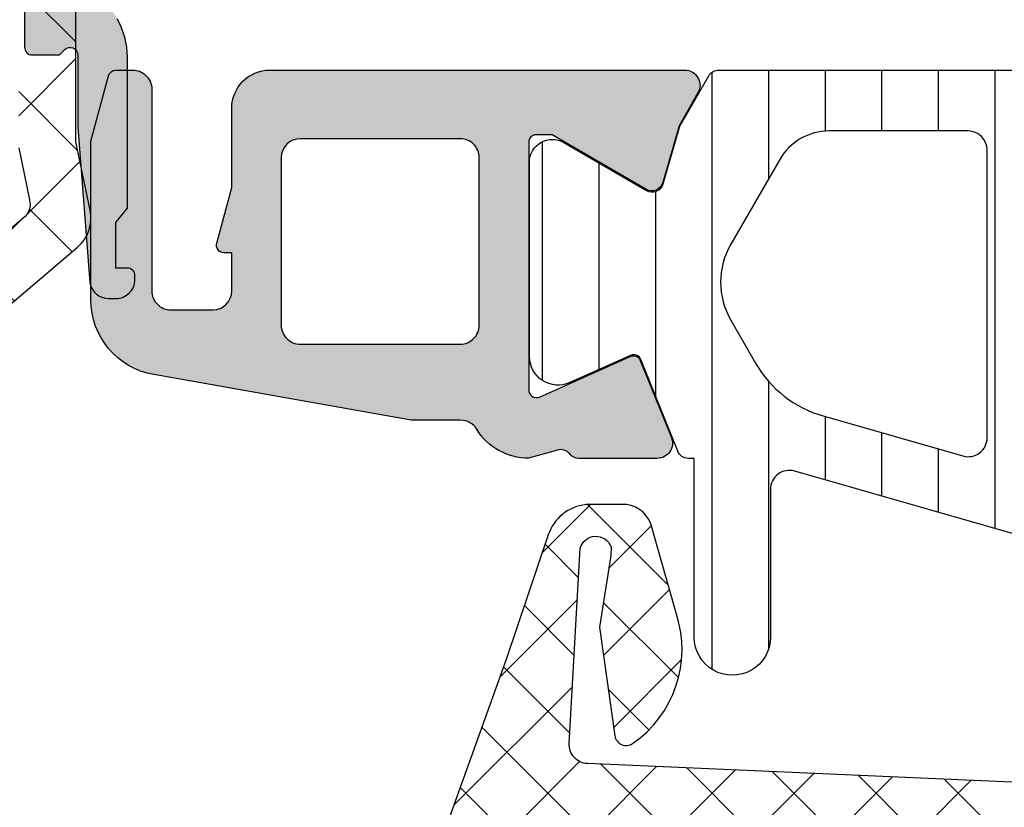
# Model space of a CAD drawing. Header units: millimetres. Extents: x 247761 to 294611, y 172579 to 236863.
# Tile 396 of 596: x 249738 to 249764, y 194906 to 194927. Entities that reach past the tile are written whole.
import ezdxf

# ---------------------------------------------------------------- set-up
doc = ezdxf.new("R2010")
doc.units = ezdxf.units.MM
doc.layers.add('FASÁDA DETAILNÍ', color=4, linetype='Continuous')
doc.layers.add('NOVA', color=240, linetype='Continuous')
pattern_1 = [(135, (0, 0), (-1.077630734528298, -1.077630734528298), []), (225, (0, 0), (1.077630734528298, -1.077630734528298), [])]

# ---------------------------------------------------------------- blocks, each defined once
blk = doc.blocks.new('A$C69D17D4D')
at = {"layer": 'FASÁDA DETAILNÍ'}
h = blk.add_hatch(dxfattribs=at)
h.set_pattern_fill('ANSI37', color=256, scale=0.625, angle=90, style=0)
h.set_pattern_definition([(135, (0, 0), (-1.403165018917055, -1.403165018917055), []), (225, (0, 0), (1.403165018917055, -1.403165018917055), [])])
edge = h.paths.add_edge_path()
edge.add_ellipse((-24900.19754156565, 21563.88684667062), major_axis=(-5.039467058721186, 0), ratio=1, start_angle=299.7917844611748, end_angle=355.0355387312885, ccw=False)
edge.add_ellipse((-24902.5523417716, 21567.99993115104), major_axis=(-0.3000000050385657, 0), ratio=1, start_angle=270.00069261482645, end_angle=299.79217298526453, ccw=False)
edge.add_line((-24902.55234539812, 21568.29993115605), (-24902.01806139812, 21568.29993415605))
edge.add_ellipse((-24902.01806016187, 21567.99993439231), major_axis=(-0.2999997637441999, 0), ratio=1, start_angle=179.9999548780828, end_angle=270.0002361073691, ccw=False)
edge.add_line((-24901.71806039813, 21567.99993415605), (-24901.71806039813, 21566.44993715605))
edge.add_ellipse((-24901.41804975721, 21566.44994479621), major_axis=(-0.3000106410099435, 0), ratio=1, start_angle=0.001459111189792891, end_angle=89.99567605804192)
edge.add_line((-24901.41807239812, 21566.14993415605), (-24900.01809039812, 21566.14992315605))
edge.add_ellipse((-24900.01809323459, 21565.84993331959), major_axis=(-0.2999898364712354, 0), ratio=1, start_angle=180.0003507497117, end_angle=269.9994582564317, ccw=False)
edge.add_line((-24899.71810339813, 21565.84993515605), (-24899.71810339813, 21564.14992315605))
edge.add_ellipse((-24900.01811353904, 21564.14993029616), major_axis=(-0.3000101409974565, 0), ratio=1, start_angle=90.00441943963, end_angle=179.9986363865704, ccw=False)
edge.add_line((-24900.01809039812, 21563.84992015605), (-24901.58192139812, 21563.84993115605))
edge.add_ellipse((-24901.61477842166, 21563.54877209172), major_axis=(-0.3029461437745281, 0), ratio=1, start_angle=-96.22645090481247, end_angle=13.48357731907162)
edge.add_ellipse((-24912.93074274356, 21554.8438489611), major_axis=(-14.0007663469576, 0), ratio=1, start_angle=195.3017322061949, end_angle=218.0756200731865, ccw=False)
edge.add_ellipse((-24898.93850496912, 21558.65056253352), major_axis=(-0.5004721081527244, 0), ratio=1, start_angle=12.91760852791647, end_angle=129.8066343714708)
edge.add_line((-24898.61810339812, 21558.26609515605), (-24898.61810339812, 21566.54937415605))
edge.add_ellipse((-24899.11810310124, 21566.54937362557), major_axis=(-0.4999997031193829, 0), ratio=1, start_angle=180.0000607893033, end_angle=240.0000196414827)
edge.add_line((-24898.86810339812, 21566.98238615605), (-24899.16810339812, 21567.15559215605))
edge.add_ellipse((-24898.91810369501, 21567.58860468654), major_axis=(-0.4999997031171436, 0), ratio=1, start_angle=6.0789720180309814e-05, end_angle=60.00001964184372, ccw=False)
edge.add_line((-24899.41810339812, 21567.58860415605), (-24899.41810339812, 21569.21795215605))
edge.add_ellipse((-24898.418104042, 21569.21795293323), major_axis=(-0.9999993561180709, 0), ratio=1, start_angle=-59.94966113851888, end_angle=4.452882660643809e-05, ccw=False)
edge.add_ellipse((-24902.57443082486, 21576.40233364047), major_axis=(-7.3000234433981, 0), ratio=1, start_angle=120.0503545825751, end_angle=168.7144463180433)
edge.add_ellipse((-24895.51809381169, 21574.58710153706), major_axis=(-0.3999905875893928, 0), ratio=1, start_angle=255.147024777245, end_angle=339.4981705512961)
edge.add_ellipse((-24901.86719193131, 21576.9611684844), major_axis=(-6.378448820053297, 0), ratio=1, start_angle=104.45259778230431, end_angle=159.4981254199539, ccw=False)
edge.add_line((-24900.27526539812, 21570.78456915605), (-24901.68597239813, 21570.42098215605))
edge.add_line((-24901.68597239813, 21570.42098215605), (-24902.54867339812, 21570.21086915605))
edge.add_ellipse((-24901.21810836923, 21564.87424643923), major_axis=(-5.499995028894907, 0), ratio=1, start_angle=-76.0000450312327, end_angle=3.420221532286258e-05)
edge.add_line((-24906.71810339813, 21564.87424315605), (-24906.71810339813, 21552.45621515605))
edge.add_line((-24906.71810339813, 21552.45621515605), (-24906.43048439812, 21551.09315815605))
edge.add_ellipse((-24906.91971072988, 21550.98992554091), major_axis=(-0.4999993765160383, 0), ratio=1, start_angle=130.2837515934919, end_angle=191.9153007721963, ccw=False)
edge.add_line((-24906.59642439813, 21550.60850015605), (-24908.45303239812, 21549.03488915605))
edge.add_ellipse((-24907.96810289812, 21548.46275015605), major_axis=(-0.7499997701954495, 0), ratio=1, start_angle=-49.71629384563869, end_angle=130.2837061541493)
edge.add_line((-24907.48317339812, 21547.89061115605), (-24905.17152939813, 21549.84989715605))
edge.add_ellipse((-24905.81810156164, 21550.612748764), major_axis=(-0.999999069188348, 0), ratio=1, start_angle=130.2836986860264, end_angle=191.9152478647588)
edge.add_line((-24904.83964839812, 21550.81921315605), (-24905.21810339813, 21552.61275015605))
edge.add_line((-24905.21810339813, 21552.61275015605), (-24905.21810339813, 21564.32295115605))
h = blk.add_hatch(color=256, dxfattribs=at)
edge = h.paths.add_edge_path()
edge.add_line((-24904.16410339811, 21550.49993115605), (-24903.86410339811, 21550.87313615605))
edge.add_line((-24903.86410339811, 21550.87313615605), (-24903.86410339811, 21554.84634115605))
edge.add_ellipse((-24905.86411060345, 21554.84633955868), major_axis=(-2.000007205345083, 0), ratio=1, start_angle=180.0000457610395, end_angle=209.9999336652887)
edge.add_line((-24904.13205239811, 21555.84634115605), (-24904.69615439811, 21556.82339315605))
edge.add_ellipse((-24902.96409619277, 21557.82339475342), major_axis=(-2.000007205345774, 0), ratio=1, start_angle=4.576103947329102e-05, end_angle=29.999933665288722, ccw=False)
edge.add_line((-24904.96410339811, 21557.82339315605), (-24904.96410339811, 21563.54322715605))
edge.add_ellipse((-24904.46410377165, 21563.54322752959), major_axis=(-0.4999996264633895, 0), ratio=1, start_angle=-90.00004280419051, end_angle=4.280419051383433e-05, ccw=False)
edge.add_line((-24904.46410339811, 21564.04322715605), (-24902.56410339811, 21564.04322715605))
edge.add_ellipse((-24902.56384541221, 21564.54296917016), major_axis=(-0.4997420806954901, 0), ratio=1, start_angle=89.97042173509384, end_angle=180.0295782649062)
edge.add_line((-24902.06410339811, 21564.54322715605), (-24902.06410339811, 21565.54322715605))
edge.add_ellipse((-24902.56384541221, 21565.54348514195), major_axis=(-0.4997420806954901, 0), ratio=1, start_angle=179.9704217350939, end_angle=270.0295782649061)
edge.add_line((-24902.56410339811, 21566.04322715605), (-24903.56410339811, 21566.04322715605))
edge.add_ellipse((-24903.56436394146, 21566.5429666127), major_axis=(-0.4997395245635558, 0), ratio=1, start_angle=-0.029871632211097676, end_angle=90.02987163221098, ccw=False)
edge.add_line((-24904.06410339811, 21566.54322715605), (-24904.06410339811, 21567.54322715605))
edge.add_ellipse((-24904.56385152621, 21567.54348102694), major_axis=(-0.49974819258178, 0), ratio=1, start_angle=179.9708938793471, end_angle=270.0288769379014)
edge.add_line((-24904.56410339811, 21568.04322915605), (-24904.79713439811, 21568.04322915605))
edge.add_ellipse((-24904.79713487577, 21567.54322994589), major_axis=(-0.4999992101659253, 0), ratio=1, start_angle=269.9999452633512, end_angle=306.2493130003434)
edge.add_ellipse((-24902.96409697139, 21565.04322658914), major_axis=(-3.600006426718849, 0), ratio=1, start_angle=306.249386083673, end_angle=359.9999591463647)
edge.add_line((-24906.56410339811, 21565.04322915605), (-24906.56410339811, 21555.09993115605))
edge.add_ellipse((-24906.36410354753, 21555.09993100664), major_axis=(-0.1999998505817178, 0), ratio=1, start_angle=-4.280335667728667e-05, end_angle=90.00004280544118)
edge.add_line((-24906.36410339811, 21554.89993115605), (-24905.64688239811, 21554.89993115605))
edge.add_line((-24905.64688239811, 21554.89993115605), (-24905.50598339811, 21555.04089215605))
edge.add_ellipse((-24905.36410346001, 21554.89993078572), major_axis=(-0.2000000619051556, 0), ratio=1, start_angle=180.000106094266, end_angle=315.18607561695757, ccw=False)
edge.add_line((-24905.16410339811, 21554.89993115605), (-24905.16410339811, 21553.00036215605))
edge.add_line((-24905.16410339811, 21553.00036215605), (-24904.84978539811, 21548.92171415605))
edge.add_ellipse((-24904.35594075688, 21548.99993166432), major_axis=(-0.5000005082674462, 0), ratio=1, start_angle=9.000022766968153, end_angle=89.99992652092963)
edge.add_line((-24904.35594139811, 21548.49993115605), (-24904.16410339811, 21548.49993115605))
edge.add_ellipse((-24904.16410302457, 21548.99993078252), major_axis=(-0.4999996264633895, 0), ratio=1, start_angle=89.99995719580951, end_angle=180.0000428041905)
edge.add_line((-24903.66410339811, 21548.99993115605), (-24903.66410339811, 21549.09993115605))
edge.add_ellipse((-24903.86410324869, 21549.09993130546), major_axis=(-0.1999998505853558, 0), ratio=1, start_angle=179.9999571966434, end_angle=270.0000428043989)
edge.add_line((-24903.86410339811, 21549.29993115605), (-24904.16410339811, 21549.29993115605))
edge.add_line((-24904.16410339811, 21549.29993115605), (-24904.16410339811, 21550.49993115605))
h = blk.add_hatch(color=256, dxfattribs=at)
edge = h.paths.add_edge_path(flags=16)
edge.add_line((-24899.32188839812, 21547.30007515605), (-24895.12213839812, 21547.30007515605))
edge.add_ellipse((-24895.12213802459, 21547.80007478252), major_axis=(-0.4999996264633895, 0), ratio=1, start_angle=89.99995719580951, end_angle=180.0000428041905)
edge.add_line((-24894.62213839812, 21547.80007515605), (-24894.62213839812, 21552.20009915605))
edge.add_ellipse((-24895.12213802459, 21552.20009952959), major_axis=(-0.4999996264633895, 0), ratio=1, start_angle=179.9999571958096, end_angle=270.0000428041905)
edge.add_line((-24895.12213839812, 21552.70009915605), (-24899.32188739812, 21552.70009915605))
edge.add_ellipse((-24899.32188691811, 21552.20009867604), major_axis=(-0.5000004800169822, 0), ratio=1, start_angle=270.0000550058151, end_angle=359.9999449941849)
edge.add_line((-24899.82188739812, 21552.20009915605), (-24899.82188839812, 21547.80007515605))
edge.add_ellipse((-24899.32188877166, 21547.80007478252), major_axis=(-0.4999996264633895, 0), ratio=1, start_angle=-4.280419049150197e-05, end_angle=90.00004280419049)
edge = h.paths.add_edge_path()
edge.add_line((-24896.40848439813, 21545.30169415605), (-24903.17148439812, 21546.50145415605))
edge.add_arc((-24902.82214002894, 21548.47070578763), 1.999998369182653, 179.9999607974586, 259.9404098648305, ccw=False)
edge.add_line((-24904.82213839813, 21548.47070715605), (-24904.82213839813, 21552.63568015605))
edge.add_line((-24904.82213839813, 21552.63568015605), (-24904.36185739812, 21554.35346915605))
edge.add_arc((-24904.16867234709, 21554.30170523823), 0.1999999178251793, 90.00001461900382, 164.9999614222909, ccw=False)
edge.add_line((-24904.16867239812, 21554.50170515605), (-24903.72213839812, 21554.50170515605))
edge.add_arc((-24903.72213802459, 21554.00170552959), 0.4999996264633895, -4.280419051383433e-05, 90.00004280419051, ccw=False)
edge.add_line((-24903.22213839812, 21554.00170515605), (-24903.22213839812, 21548.70170515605))
edge.add_arc((-24902.72213877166, 21548.70170478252), 0.4999996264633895, 179.9999571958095, 270.0000428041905)
edge.add_line((-24902.72213839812, 21548.20170515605), (-24901.62188839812, 21548.20170515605))
edge.add_arc((-24901.62188887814, 21548.70170563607), 0.5000004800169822, 270.0000550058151, 359.9999449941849)
edge.add_line((-24901.12188839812, 21548.70170515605), (-24901.12188839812, 21549.70170515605))
edge.add_line((-24901.12188839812, 21549.70170515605), (-24901.32188839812, 21549.70170515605))
edge.add_arc((-24901.32188810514, 21549.90170529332), 0.2000001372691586, 164.9999946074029, 269.99991606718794, ccw=False)
edge.add_line((-24901.51507339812, 21549.95346915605), (-24901.12188739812, 21551.42085715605))
edge.add_line((-24901.12188739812, 21551.42085715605), (-24901.12188739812, 21553.50170515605))
edge.add_arc((-24900.12188643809, 21553.50170419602), 1.000000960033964, 90.00005500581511, 179.9999449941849, ccw=False)
edge.add_line((-24900.12188739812, 21554.50170515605), (-24889.22238539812, 21554.50170515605))
edge.add_arc((-24889.22238514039, 21554.10170482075), 0.400000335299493, -29.999916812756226, 90.00003691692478, ccw=False)
edge.add_line((-24888.87597439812, 21553.90170515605), (-24889.37414039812, 21553.03885715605))
edge.add_line((-24889.37414039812, 21553.03885715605), (-24889.80201039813, 21551.54669615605))
edge.add_arc((-24890.09038919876, 21551.62938753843), 0.3000003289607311, 239.8207587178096, 343.9999831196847, ccw=False)
edge.add_line((-24890.24120139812, 21551.37005015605), (-24892.70681239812, 21552.80178515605))
edge.add_line((-24892.70681239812, 21552.80178515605), (-24893.12723139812, 21552.80178515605))
edge.add_arc((-24893.13072390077, 21552.6102168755), 0.1916001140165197, 88.95554997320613, 182.5222218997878)
edge.add_line((-24893.32213839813, 21552.60178515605), (-24893.32213839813, 21546.11234615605))
edge.add_arc((-24893.12297186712, 21546.09410840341), 0.1999998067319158, 174.7679954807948, 294.1409481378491)
edge.add_line((-24893.04117539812, 21545.91160015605), (-24890.65749039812, 21546.97992115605))
edge.add_arc((-24890.57569364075, 21546.79741255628), 0.2000002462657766, 21.973797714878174, 114.14098223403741, ccw=False)
edge.add_line((-24890.39022239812, 21546.87224915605), (-24889.57386239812, 21544.84902115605))
edge.add_arc((-24889.94480427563, 21544.69934805), 0.3999998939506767, -90.00001754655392, 21.97381787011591, ccw=False)
edge.add_line((-24889.94480439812, 21544.29934815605), (-24892.00895139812, 21544.29934715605))
edge.add_arc((-24892.00895226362, 21544.59934679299), 0.2999996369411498, 217.9049134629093, 270.00016529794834, ccw=False)
edge.add_arc((-24892.48237182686, 21544.23073624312), 0.300000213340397, 37.90465250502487, 105.9998620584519)
edge.add_line((-24892.56506239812, 21544.51911515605), (-24893.32295139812, 21544.30179315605))
edge.add_arc((-24893.3229518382, 21545.90179220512), 1.599999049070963, 211.5923944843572, 270.0000157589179, ccw=False)
edge.add_arc((-24895.11172388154, 21544.80166018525), 0.4999999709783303, 31.59233596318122, 89.99845491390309)
edge.add_line((-24895.11171039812, 21545.30166015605), (-24896.40848439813, 21545.30169415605))
h = blk.add_hatch(dxfattribs=at)
h.set_pattern_fill('ANSI31', color=256, scale=0.468, angle=45, style=0)
h.set_pattern_definition([(90, (0, 0), (-1.4859, 3.33066907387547e-16), [])])
edge = h.paths.add_edge_path(flags=16)
edge.add_line((-24886.72962539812, 21552.15183115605), (-24888.01298739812, 21549.92912115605))
edge.add_ellipse((-24886.28126243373, 21548.92924877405), major_axis=(-1.999654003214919, 0), ratio=1, start_angle=-30.00150144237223, end_angle=29.99995422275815)
edge.add_line((-24888.01301439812, 21547.92942315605), (-24887.36088639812, 21546.79990515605))
edge.add_ellipse((-24884.76280619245, 21548.29990828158), major_axis=(-3.000005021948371, 0), ratio=1, start_angle=30.00001355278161, end_angle=73.99994528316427)
edge.add_line((-24885.58972239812, 21545.41611915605), (-24881.91870039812, 21544.36347115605))
edge.add_ellipse((-24881.78088160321, 21544.84410218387), major_axis=(-0.5000002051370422, 0), ratio=1, start_angle=73.99999279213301, end_angle=180.000798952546)
edge.add_line((-24881.28088139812, 21544.84410915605), (-24881.28099139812, 21552.40186215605))
edge.add_ellipse((-24881.78099123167, 21552.40185232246), major_axis=(-0.4999998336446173, 0), ratio=1, start_angle=180.0011268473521, end_angle=270.0008212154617)
edge.add_line((-24881.78099839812, 21552.90185215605), (-24885.43064739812, 21552.90179615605))
edge.add_ellipse((-24885.43060793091, 21551.40179690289), major_axis=(-1.499999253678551, 0), ratio=1, start_angle=270.0015075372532, end_angle=329.9984727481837)
edge = h.paths.add_edge_path(flags=16)
edge.add_line((-24879.68098939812, 21552.40188015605), (-24879.68086239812, 21544.09855015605))
edge.add_ellipse((-24879.18086211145, 21544.0985584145), major_axis=(-0.5000002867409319, 0), ratio=1, start_angle=0.000946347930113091, end_angle=74.00005606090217)
edge.add_line((-24879.31868039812, 21543.61792715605), (-24873.36591839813, 21541.91100015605))
edge.add_ellipse((-24873.22809937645, 21542.39163088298), major_axis=(-0.4999999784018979, 0), ratio=1, start_angle=73.99995831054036, end_angle=180.0009480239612)
edge.add_line((-24872.72809939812, 21542.39163915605), (-24872.72826939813, 21552.40199315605))
edge.add_ellipse((-24873.22826958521, 21552.40198096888), major_axis=(-0.5000001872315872, 0), ratio=1, start_angle=180.0013965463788, end_angle=270.0008952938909)
edge.add_line((-24873.22827739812, 21552.90198115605), (-24879.18099739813, 21552.90189115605))
edge.add_ellipse((-24879.18098912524, 21552.40189088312), major_axis=(-0.5000002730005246, 0), ratio=1, start_angle=-89.99905199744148, end_angle=0.001229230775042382)
edge = h.paths.add_edge_path(flags=16)
edge.add_line((-24865.36396539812, 21541.85284415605), (-24863.53007639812, 21545.02923415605))
edge.add_ellipse((-24866.12815614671, 21546.52923401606), major_axis=(-3.000002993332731, 0), ratio=1, start_angle=150.000036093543, end_angle=210.0014917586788)
edge.add_line((-24863.53011639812, 21548.02930315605), (-24865.91061139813, 21552.15218615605))
edge.add_ellipse((-24867.20962967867, 21551.40215049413), major_axis=(-1.500000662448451, 0), ratio=1, start_angle=210.001558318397, end_angle=270.0015171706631)
edge.add_line((-24867.20966939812, 21552.90215115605), (-24870.62828339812, 21552.90206015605))
edge.add_ellipse((-24870.6282699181, 21552.40206067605), major_axis=(-0.4999994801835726, 0), ratio=1, start_angle=-89.99845530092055, end_angle=0.001434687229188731)
edge.add_line((-24871.12826939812, 21552.40204815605), (-24871.12808839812, 21542.10273315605))
edge.add_ellipse((-24870.12808805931, 21542.10275149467), major_axis=(-1.000000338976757, 0), ratio=1, start_angle=0.001050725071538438, end_angle=90.0015275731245)
edge.add_line((-24870.12806139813, 21541.10275115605), (-24866.66296339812, 21541.10284415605))
edge.add_ellipse((-24866.66300358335, 21542.60284429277), major_axis=(-1.500000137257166, 0), ratio=1, start_angle=90.00153496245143, end_angle=149.9999969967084)
edge = h.paths.add_edge_path()
edge.add_line((-24863.51615939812, 21539.50297615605), (-24870.06922239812, 21539.50275415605))
edge.add_arc((-24870.06938925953, 21544.50275185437), 4.999997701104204, 253.999976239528, 270.00191209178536, ccw=False)
edge.add_line((-24871.44757739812, 21539.69644615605), (-24886.33399539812, 21543.96505715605))
edge.add_arc((-24886.47181391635, 21543.4844268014), 0.4999994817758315, 74.00000200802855, 180.0000739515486)
edge.add_line((-24886.97181339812, 21543.48442615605), (-24886.97181339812, 21539.60105215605))
edge.add_arc((-24887.97181339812, 21539.60103215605), 1.0000000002, -179.9988540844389, 0.0011459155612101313, ccw=False)
edge.add_line((-24888.97181339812, 21539.60101215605), (-24888.97200139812, 21544.29934815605))
edge.add_line((-24888.97200139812, 21544.29934815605), (-24889.12805339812, 21544.29934815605))
edge.add_arc((-24889.12805397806, 21544.59934814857), 0.2999999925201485, 201.9738458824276, 270.0001107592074, ccw=False)
edge.add_line((-24889.40626039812, 21544.48709315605), (-24890.37944739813, 21546.89899515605))
edge.add_arc((-24890.56491864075, 21546.82415855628), 0.2000002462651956, 21.97379771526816, 114.1409822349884)
edge.add_line((-24890.64671539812, 21547.00666715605), (-24892.24540039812, 21546.29016715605))
edge.add_arc((-24892.55213866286, 21546.97457291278), 0.7499997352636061, 179.999981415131, 294.1410584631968, ccw=False)
edge.add_line((-24893.30213839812, 21546.97457315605), (-24893.30213839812, 21552.08212215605))
edge.add_arc((-24892.70213856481, 21552.08212202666), 0.5999998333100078, 59.85707513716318, 179.9999876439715, ccw=False)
edge.add_line((-24892.40084339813, 21552.60098715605), (-24890.22888639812, 21551.33977115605))
edge.add_arc((-24890.07823812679, 21551.59920380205), 0.3000003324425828, 239.8569693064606, 343.9999309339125)
edge.add_line((-24889.78985939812, 21551.51651215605), (-24889.35559239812, 21553.03098415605))
edge.add_line((-24889.35559239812, 21553.03098415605), (-24888.59304439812, 21554.35175615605))
edge.add_arc((-24888.3332372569, 21554.20175541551), 0.2999999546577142, 87.53669521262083, 149.9998316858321, ccw=False)
edge.add_line((-24888.32034339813, 21554.50147815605), (-24864.33068939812, 21554.50147815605))
edge.add_arc((-24864.3107347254, 21554.20214243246), 0.3000001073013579, 30.000147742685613, 93.81387623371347, ccw=False)
edge.add_line((-24864.05092739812, 21554.35214315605), (-24863.28835939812, 21553.03133715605))
edge.add_line((-24863.28835939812, 21553.03133715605), (-24862.85409239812, 21551.51686615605))
edge.add_arc((-24862.56571327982, 21551.59955730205), 0.3000005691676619, 195.9999567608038, 300.1429183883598)
edge.add_line((-24862.41506539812, 21551.34012415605), (-24860.24310939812, 21552.60134015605))
edge.add_arc((-24859.94181373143, 21552.08247473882), 0.6000003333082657, 3.984309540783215e-05, 120.1429523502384, ccw=False)
edge.add_line((-24859.34181339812, 21552.08247515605), (-24859.34181339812, 21542.17887515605))
edge.add_arc((-24860.09181345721, 21542.17887441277), 0.75000005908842, -114.14102026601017, 5.6782335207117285e-05, ccw=False)
edge.add_line((-24860.39855139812, 21541.49446815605), (-24861.99723639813, 21542.21096815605))
edge.add_arc((-24862.0790331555, 21542.02845955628), 0.2000002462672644, 65.85901776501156, 158.0262022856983)
edge.add_line((-24862.26450439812, 21542.10329615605), (-24863.23796339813, 21539.69072115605))
edge.add_arc((-24863.51616925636, 21539.80297531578), 0.2999991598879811, 270.0018827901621, 338.0262614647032, ccw=False)
h = blk.add_hatch(dxfattribs=at)
h.set_pattern_fill('ANSI37', color=256, scale=0.48, angle=90, style=0)
h.set_pattern_definition(pattern_1)
edge = h.paths.add_edge_path(flags=16)
edge.add_line((-24890.21938039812, 21523.83563733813), (-24890.11963639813, 21522.44278333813))
edge.add_arc((-24890.71810331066, 21522.39992584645), 0.5999995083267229, -90.0000083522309, 4.096080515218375, ccw=False)
edge.add_arc((-24890.71810348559, 21522.39992584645), 0.5999995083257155, 175.9039194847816, 270.0000083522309, ccw=False)
edge.add_line((-24891.31657039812, 21522.44278333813), (-24891.21682639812, 21523.83563733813))
edge.add_arc((-24890.71810339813, 21523.7999228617), 0.5000001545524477, 4.096064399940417, 175.9039356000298, ccw=False)
edge = h.paths.add_edge_path(flags=16)
edge.add_arc((-24892.31810002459, 21526.99993096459), 0.4999996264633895, -90.00004280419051, 4.280419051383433e-05, ccw=False)
edge.add_line((-24892.31810039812, 21526.49993133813), (-24895.91178539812, 21526.49993133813))
edge.add_arc((-24895.91178541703, 21526.99993167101), 0.5000003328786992, 156.7819733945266, 270.00000216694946, ccw=False)
edge.add_line((-24896.37129139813, 21527.19704733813), (-24893.65541339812, 21533.52814933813))
edge.add_arc((-24893.19590804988, 21533.33103341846), 0.4999998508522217, 87.49988936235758, 156.7819182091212, ccw=False)
edge.add_line((-24893.17409739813, 21533.83055733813), (-24892.29629039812, 21533.79223133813))
edge.add_arc((-24892.31809988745, 21533.29270772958), 0.4999994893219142, -4.485734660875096e-05, 87.50002088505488, ccw=False)
edge.add_line((-24891.81810039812, 21533.29270733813), (-24891.81810039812, 21526.99993133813))
edge = h.paths.add_edge_path(flags=16)
edge.add_line((-24866.76418139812, 21532.40809333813), (-24862.61551139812, 21523.51124033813))
edge.add_arc((-24863.06866513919, 21523.29993120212), 0.4999998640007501, -90.00002967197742, 25.000007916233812, ccw=False)
edge.add_line((-24863.06866539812, 21522.79993133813), (-24872.41810039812, 21522.79993133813))
edge.add_arc((-24872.41810077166, 21523.29993096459), 0.4999996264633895, 179.9999571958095, 270.00004280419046, ccw=False)
edge.add_line((-24872.91810039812, 21523.29993133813), (-24872.91810039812, 21532.42385433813))
edge.add_arc((-24872.41810033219, 21532.42385417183), 0.5000000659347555, 87.49997275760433, 179.9999809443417, ccw=False)
edge.add_line((-24872.39629039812, 21532.92337833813), (-24867.19552639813, 21532.69630833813))
edge.add_arc((-24867.21733612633, 21532.19678293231), 0.5000012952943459, 25.00009198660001, 87.50000252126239, ccw=False)
edge = h.paths.add_edge_path(flags=16)
edge.add_arc((-24875.61810002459, 21523.29993096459), 0.4999996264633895, -90.00004280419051, 4.280419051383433e-05, ccw=False)
edge.add_line((-24875.61810039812, 21522.79993133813), (-24882.81810039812, 21522.79993133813))
edge.add_arc((-24882.81810077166, 21523.29993096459), 0.4999996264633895, 179.9999571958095, 270.00004280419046, ccw=False)
edge.add_line((-24883.31810039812, 21523.29993133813), (-24883.31810039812, 21524.49993133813))
edge.add_arc((-24885.31809890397, 21524.49993283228), 1.99999850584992, 359.9999571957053, 450.0000428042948)
edge.add_line((-24885.31810039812, 21526.49993133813), (-24889.11810039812, 21526.49993133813))
edge.add_arc((-24889.11810077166, 21526.99993096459), 0.4999996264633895, 179.9999571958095, 270.00004280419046, ccw=False)
edge.add_line((-24889.61810039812, 21526.99993133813), (-24889.61810039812, 21533.15299233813))
edge.add_arc((-24889.11810033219, 21533.15299217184), 0.5000000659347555, 87.49997275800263, 179.9999809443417, ccw=False)
edge.add_line((-24889.09629039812, 21533.65251633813), (-24883.59629039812, 21533.41238133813))
edge.add_arc((-24883.61809988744, 21532.91285772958), 0.4999994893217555, -4.4856929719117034e-05, 87.50002088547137, ccw=False)
edge.add_line((-24883.11810039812, 21532.91285733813), (-24883.11810039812, 21527.59993133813))
edge.add_arc((-24882.01810039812, 21527.59993133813), 1.099999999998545, 180, 360)
edge.add_line((-24880.91810039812, 21527.59993133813), (-24880.91810039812, 21532.77314233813))
edge.add_arc((-24880.41810033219, 21532.77314217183), 0.5000000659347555, 87.49997275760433, 179.9999809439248, ccw=False)
edge.add_line((-24880.39629039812, 21533.27266633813), (-24875.59629039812, 21533.06309333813))
edge.add_arc((-24875.61809988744, 21532.56356972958), 0.4999994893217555, -4.4856929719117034e-05, 87.50002088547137, ccw=False)
edge.add_line((-24875.11810039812, 21532.56356933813), (-24875.11810039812, 21523.29993133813))
edge = h.paths.add_edge_path()
edge.add_line((-24860.40504739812, 21524.68638833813), (-24864.50289639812, 21533.47425433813))
edge.add_ellipse((-24867.22182176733, 21532.20639684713), major_axis=(-3.000002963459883, 0), ratio=1, start_angle=205.0000306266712, end_angle=267.4999411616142)
edge.add_line((-24867.09096039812, 21535.20354433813), (-24867.73991039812, 21535.23187833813))
edge.add_ellipse((-24867.7181009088, 21535.73140194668), major_axis=(-0.4999994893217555, 0), ratio=1, start_angle=-4.4856929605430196e-05, end_angle=87.50002088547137, ccw=False)
edge.add_line((-24868.21810039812, 21535.73140233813), (-24868.21810039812, 21536.69993133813))
edge.add_ellipse((-24868.31810032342, 21536.69993141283), major_axis=(-0.09999992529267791, 0), ratio=1, start_angle=179.9999571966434, end_angle=270.0000428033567)
edge.add_line((-24868.31810039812, 21536.79993133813), (-24868.91810039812, 21536.79993133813))
edge.add_ellipse((-24868.91810047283, 21536.69993141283), major_axis=(-0.09999992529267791, 0), ratio=1, start_angle=-90.00004280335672, end_angle=4.280335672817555e-05)
edge.add_line((-24869.01810039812, 21536.69993133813), (-24869.01810039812, 21535.79689333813))
edge.add_ellipse((-24869.51810046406, 21535.79689350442), major_axis=(-0.5000000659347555, 0), ratio=1, start_angle=87.49997275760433, end_angle=179.9999809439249, ccw=False)
edge.add_line((-24869.53991039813, 21535.29736933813), (-24878.44020439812, 21535.69120733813))
edge.add_ellipse((-24878.41810029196, 21536.19071861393), major_axis=(-0.5000001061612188, 0), ratio=1, start_angle=-8.298694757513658e-05, end_angle=87.466230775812, ccw=False)
edge.add_line((-24878.91810039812, 21536.19071933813), (-24878.91810039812, 21536.79993133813))
edge.add_ellipse((-24879.01810032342, 21536.79993141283), major_axis=(-0.09999992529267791, 0), ratio=1, start_angle=179.9999571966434, end_angle=270.0000428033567)
edge.add_line((-24879.01810039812, 21536.89993133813), (-24879.61810039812, 21536.89993133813))
edge.add_ellipse((-24879.61810047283, 21536.79993141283), major_axis=(-0.09999992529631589, 0), ratio=1, start_angle=-90.00004280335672, end_angle=4.280335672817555e-05)
edge.add_line((-24879.71810039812, 21536.79993133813), (-24879.71810039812, 21536.27036933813))
edge.add_ellipse((-24880.21810089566, 21536.2703690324), major_axis=(-0.5000004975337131, 0), ratio=1, start_angle=87.46630200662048, end_angle=180.0000350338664, ccw=False)
edge.add_line((-24880.24020439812, 21535.77085733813), (-24891.78042939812, 21536.28151333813))
edge.add_ellipse((-24891.75861986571, 21536.78103793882), major_axis=(-0.5000004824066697, 0), ratio=1, start_angle=-3.2170573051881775, end_angle=87.50002091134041, ccw=False)
edge.add_line((-24892.25783239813, 21536.80909733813), (-24891.96926939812, 21541.94284033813))
edge.add_ellipse((-24891.55885139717, 21541.82728491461), major_axis=(-0.4263754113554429, 0), ratio=1, start_angle=200.7589723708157, end_angle=344.2751455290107, ccw=False)
edge.add_line((-24891.16015639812, 21541.97840833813), (-24891.16139639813, 21541.74580533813))
edge.add_line((-24891.16139639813, 21541.74580533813), (-24891.45953439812, 21539.86322633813))
edge.add_line((-24891.45953439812, 21539.86322633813), (-24891.05910839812, 21537.01394133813))
edge.add_ellipse((-24890.76202780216, 21537.05569193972), major_axis=(-0.2999999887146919, 0), ratio=1, start_angle=7.99974404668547, end_angle=124.5977463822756)
edge.add_ellipse((-24892.29514118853, 21539.27826302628), major_axis=(-3.000047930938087, 0), ratio=1, start_angle=124.5976412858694, end_angle=198.008424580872)
edge.add_line((-24889.44206239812, 21540.20574833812), (-24890.07563839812, 21542.46063933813))
edge.add_ellipse((-24890.85085090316, 21542.29970979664), major_axis=(-0.7917403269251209, 0), ratio=1, start_angle=191.727689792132, end_angle=263.2016537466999)
edge.add_line((-24890.75712839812, 21543.08588333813), (-24891.81533839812, 21543.08710433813))
edge.add_ellipse((-24891.68621415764, 21541.90801811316), major_axis=(-1.186135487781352, 0), ratio=1, start_angle=276.2496781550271, end_angle=341.3444235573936)
edge.add_line((-24892.81002839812, 21542.28743733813), (-24893.90436139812, 21539.04609733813))
edge.add_line((-24893.90436139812, 21539.04609733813), (-24896.79413939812, 21530.99630233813))
edge.add_line((-24896.79413939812, 21530.99630233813), (-24901.12694839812, 21521.09842533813))
edge.add_ellipse((-24900.66793940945, 21520.90015527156), major_axis=(-0.5000002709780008, 0), ratio=1, start_angle=-23.36204948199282, end_angle=89.93342362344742)
edge.add_line((-24900.66852039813, 21520.40015533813), (-24900.12181939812, 21520.39952033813))
edge.add_ellipse((-24900.12123912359, 21520.89952044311), major_axis=(-0.5000004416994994, 0), ratio=1, start_angle=89.93350548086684, end_angle=156.0791754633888)
edge.add_line((-24899.66418539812, 21520.69678333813), (-24898.26242939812, 21523.90078633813))
edge.add_ellipse((-24897.34628831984, 21523.49993200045), major_axis=(-0.9999993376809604, 0), ratio=1, start_angle=269.99994718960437, end_angle=336.3683852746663, ccw=False)
edge.add_line((-24897.34628739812, 21524.49993133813), (-24892.11834539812, 21524.49993133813))
edge.add_line((-24892.11834539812, 21524.49993133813), (-24892.11833639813, 21522.70045233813))
edge.add_line((-24892.11833639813, 21522.70045233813), (-24892.63313739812, 21522.56251033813))
edge.add_ellipse((-24892.51837214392, 21522.28535631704), major_axis=(-0.2999756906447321, 0), ratio=1, start_angle=-67.50629973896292, end_angle=22.50356669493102)
edge.add_line((-24892.79550639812, 21522.17054333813), (-24891.94633939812, 21520.90041633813))
edge.add_ellipse((-24891.08047521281, 21521.40013710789), major_axis=(-0.9997207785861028, 0), ratio=1, start_angle=29.99076069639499, end_angle=90.00761184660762)
edge.add_line((-24891.08034239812, 21520.40041633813), (-24890.35598139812, 21520.40044733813))
edge.add_ellipse((-24890.35618945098, 21521.40018517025), major_axis=(-0.9997378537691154, 0), ratio=1, start_angle=90.01192367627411, end_angle=150.0086750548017)
edge.add_line((-24889.49031539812, 21520.90044733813), (-24888.64114839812, 21522.17054333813))
edge.add_ellipse((-24888.91829589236, 21522.28535522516), major_axis=(-0.2999875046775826, 0), ratio=1, start_angle=157.4975938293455, end_angle=247.5013961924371)
edge.add_line((-24888.80350239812, 21522.56251033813), (-24889.31831839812, 21522.70048233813))
edge.add_line((-24889.31831839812, 21522.70048233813), (-24889.31832639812, 21524.49993133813))
edge.add_line((-24889.31832639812, 21524.49993133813), (-24886.11809939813, 21524.49993133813))
edge.add_ellipse((-24886.118099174, 21524.19993156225), major_axis=(-0.2999997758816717, 0), ratio=1, start_angle=179.9999571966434, end_angle=270.00004280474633, ccw=False)
edge.add_line((-24885.81809939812, 21524.19993133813), (-24885.81809939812, 21520.89993533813))
edge.add_ellipse((-24885.31809977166, 21520.89993496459), major_axis=(-0.4999996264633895, 0), ratio=1, start_angle=-4.280419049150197e-05, end_angle=90.00004280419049)
edge.add_line((-24885.31809939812, 21520.39993533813), (-24858.42047739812, 21520.39993533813))
edge.add_line((-24858.42047739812, 21520.39993533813), (-24857.52535939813, 21521.95032733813))
edge.add_ellipse((-24857.95837195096, 21522.20032742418), major_axis=(-0.4999999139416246, 0), ratio=1, start_angle=149.9999829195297, end_angle=269.9999366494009)
edge.add_line((-24857.95837139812, 21522.70032733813), (-24857.95837139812, 21524.39769833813))
edge.add_line((-24857.95837139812, 21524.39769833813), (-24859.95189339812, 21524.39769833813))
edge.add_ellipse((-24859.95189374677, 21524.89769859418), major_axis=(-0.500000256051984, 0), ratio=1, start_angle=25.000128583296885, end_angle=90.00003995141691, ccw=False)
h = blk.add_hatch(dxfattribs=at)
h.set_pattern_fill('ANSI37', color=256, scale=0.48, angle=90, style=0)
h.set_pattern_definition(pattern_1)
edge = h.paths.add_edge_path(flags=16)
edge.add_line((-24890.21938039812, 21523.83563715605), (-24890.11963639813, 21522.44278315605))
edge.add_arc((-24890.71810331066, 21522.39992566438), 0.5999995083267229, -90.0000083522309, 4.096080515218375, ccw=False)
edge.add_arc((-24890.71810348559, 21522.39992566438), 0.5999995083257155, 175.9039194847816, 270.0000083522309, ccw=False)
edge.add_line((-24891.31657039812, 21522.44278315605), (-24891.21682639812, 21523.83563715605))
edge.add_arc((-24890.71810339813, 21523.79992267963), 0.5000001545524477, 4.096064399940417, 175.9039356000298, ccw=False)
edge = h.paths.add_edge_path(flags=16)
edge.add_arc((-24892.31810002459, 21526.99993078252), 0.4999996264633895, -90.00004280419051, 4.280419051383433e-05, ccw=False)
edge.add_line((-24892.31810039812, 21526.49993115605), (-24895.91178539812, 21526.49993115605))
edge.add_arc((-24895.91178541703, 21526.99993148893), 0.5000003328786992, 156.7819733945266, 270.00000216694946, ccw=False)
edge.add_line((-24896.37129139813, 21527.19704715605), (-24893.65541339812, 21533.52814915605))
edge.add_arc((-24893.19590804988, 21533.33103323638), 0.4999998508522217, 87.49988936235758, 156.7819182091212, ccw=False)
edge.add_line((-24893.17409739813, 21533.83055715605), (-24892.29629039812, 21533.79223115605))
edge.add_arc((-24892.31809988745, 21533.29270754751), 0.4999994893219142, -4.485734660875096e-05, 87.50002088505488, ccw=False)
edge.add_line((-24891.81810039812, 21533.29270715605), (-24891.81810039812, 21526.99993115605))
edge = h.paths.add_edge_path(flags=16)
edge.add_line((-24866.76418139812, 21532.40809315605), (-24862.61551139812, 21523.51124015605))
edge.add_arc((-24863.06866513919, 21523.29993102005), 0.4999998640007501, -90.00002967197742, 25.000007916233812, ccw=False)
edge.add_line((-24863.06866539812, 21522.79993115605), (-24872.41810039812, 21522.79993115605))
edge.add_arc((-24872.41810077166, 21523.29993078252), 0.4999996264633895, 179.9999571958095, 270.00004280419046, ccw=False)
edge.add_line((-24872.91810039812, 21523.29993115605), (-24872.91810039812, 21532.42385415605))
edge.add_arc((-24872.41810033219, 21532.42385398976), 0.5000000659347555, 87.49997275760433, 179.9999809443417, ccw=False)
edge.add_line((-24872.39629039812, 21532.92337815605), (-24867.19552639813, 21532.69630815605))
edge.add_arc((-24867.21733612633, 21532.19678275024), 0.5000012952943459, 25.00009198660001, 87.50000252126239, ccw=False)
edge = h.paths.add_edge_path(flags=16)
edge.add_arc((-24875.61810002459, 21523.29993078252), 0.4999996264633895, -90.00004280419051, 4.280419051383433e-05, ccw=False)
edge.add_line((-24875.61810039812, 21522.79993115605), (-24882.81810039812, 21522.79993115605))
edge.add_arc((-24882.81810077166, 21523.29993078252), 0.4999996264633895, 179.9999571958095, 270.00004280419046, ccw=False)
edge.add_line((-24883.31810039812, 21523.29993115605), (-24883.31810039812, 21524.49993115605))
edge.add_arc((-24885.31809890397, 21524.4999326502), 1.99999850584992, 359.9999571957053, 450.0000428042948)
edge.add_line((-24885.31810039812, 21526.49993115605), (-24889.11810039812, 21526.49993115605))
edge.add_arc((-24889.11810077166, 21526.99993078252), 0.4999996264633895, 179.9999571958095, 270.00004280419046, ccw=False)
edge.add_line((-24889.61810039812, 21526.99993115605), (-24889.61810039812, 21533.15299215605))
edge.add_arc((-24889.11810033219, 21533.15299198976), 0.5000000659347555, 87.49997275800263, 179.9999809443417, ccw=False)
edge.add_line((-24889.09629039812, 21533.65251615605), (-24883.59629039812, 21533.41238115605))
edge.add_arc((-24883.61809988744, 21532.9128575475), 0.4999994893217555, -4.4856929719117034e-05, 87.50002088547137, ccw=False)
edge.add_line((-24883.11810039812, 21532.91285715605), (-24883.11810039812, 21527.59993115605))
edge.add_arc((-24882.01810039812, 21527.59993115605), 1.099999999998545, 180, 360)
edge.add_line((-24880.91810039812, 21527.59993115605), (-24880.91810039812, 21532.77314215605))
edge.add_arc((-24880.41810033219, 21532.77314198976), 0.5000000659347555, 87.49997275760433, 179.9999809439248, ccw=False)
edge.add_line((-24880.39629039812, 21533.27266615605), (-24875.59629039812, 21533.06309315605))
edge.add_arc((-24875.61809988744, 21532.5635695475), 0.4999994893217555, -4.4856929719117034e-05, 87.50002088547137, ccw=False)
edge.add_line((-24875.11810039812, 21532.56356915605), (-24875.11810039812, 21523.29993115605))
edge = h.paths.add_edge_path()
edge.add_line((-24860.40504739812, 21524.68638815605), (-24864.50289639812, 21533.47425415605))
edge.add_ellipse((-24867.22182176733, 21532.20639666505), major_axis=(-3.000002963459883, 0), ratio=1, start_angle=205.0000306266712, end_angle=267.4999411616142)
edge.add_line((-24867.09096039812, 21535.20354415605), (-24867.73991039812, 21535.23187815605))
edge.add_ellipse((-24867.7181009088, 21535.7314017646), major_axis=(-0.4999994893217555, 0), ratio=1, start_angle=-4.4856929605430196e-05, end_angle=87.50002088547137, ccw=False)
edge.add_line((-24868.21810039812, 21535.73140215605), (-24868.21810039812, 21536.69993115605))
edge.add_ellipse((-24868.31810032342, 21536.69993123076), major_axis=(-0.09999992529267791, 0), ratio=1, start_angle=179.9999571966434, end_angle=270.0000428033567)
edge.add_line((-24868.31810039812, 21536.79993115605), (-24868.91810039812, 21536.79993115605))
edge.add_ellipse((-24868.91810047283, 21536.69993123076), major_axis=(-0.09999992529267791, 0), ratio=1, start_angle=-90.00004280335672, end_angle=4.280335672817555e-05)
edge.add_line((-24869.01810039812, 21536.69993115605), (-24869.01810039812, 21535.79689315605))
edge.add_ellipse((-24869.51810046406, 21535.79689332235), major_axis=(-0.5000000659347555, 0), ratio=1, start_angle=87.49997275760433, end_angle=179.9999809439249, ccw=False)
edge.add_line((-24869.53991039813, 21535.29736915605), (-24878.44020439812, 21535.69120715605))
edge.add_ellipse((-24878.41810029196, 21536.19071843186), major_axis=(-0.5000001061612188, 0), ratio=1, start_angle=-8.298694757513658e-05, end_angle=87.466230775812, ccw=False)
edge.add_line((-24878.91810039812, 21536.19071915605), (-24878.91810039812, 21536.79993115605))
edge.add_ellipse((-24879.01810032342, 21536.79993123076), major_axis=(-0.09999992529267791, 0), ratio=1, start_angle=179.9999571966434, end_angle=270.0000428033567)
edge.add_line((-24879.01810039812, 21536.89993115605), (-24879.61810039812, 21536.89993115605))
edge.add_ellipse((-24879.61810047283, 21536.79993123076), major_axis=(-0.09999992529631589, 0), ratio=1, start_angle=-90.00004280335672, end_angle=4.280335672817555e-05)
edge.add_line((-24879.71810039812, 21536.79993115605), (-24879.71810039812, 21536.27036915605))
edge.add_ellipse((-24880.21810089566, 21536.27036885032), major_axis=(-0.5000004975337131, 0), ratio=1, start_angle=87.46630200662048, end_angle=180.0000350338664, ccw=False)
edge.add_line((-24880.24020439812, 21535.77085715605), (-24891.78042939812, 21536.28151315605))
edge.add_ellipse((-24891.75861986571, 21536.78103775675), major_axis=(-0.5000004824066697, 0), ratio=1, start_angle=-3.2170573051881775, end_angle=87.50002091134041, ccw=False)
edge.add_line((-24892.25783239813, 21536.80909715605), (-24891.96926939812, 21541.94284015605))
edge.add_ellipse((-24891.55885139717, 21541.82728473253), major_axis=(-0.4263754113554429, 0), ratio=1, start_angle=200.7589723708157, end_angle=344.2751455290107, ccw=False)
edge.add_line((-24891.16015639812, 21541.97840815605), (-24891.16139639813, 21541.74580515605))
edge.add_line((-24891.16139639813, 21541.74580515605), (-24891.45953439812, 21539.86322615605))
edge.add_line((-24891.45953439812, 21539.86322615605), (-24891.05910839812, 21537.01394115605))
edge.add_ellipse((-24890.76202780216, 21537.05569175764), major_axis=(-0.2999999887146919, 0), ratio=1, start_angle=7.99974404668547, end_angle=124.5977463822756)
edge.add_ellipse((-24892.29514118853, 21539.27826284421), major_axis=(-3.000047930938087, 0), ratio=1, start_angle=124.5976412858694, end_angle=198.008424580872)
edge.add_line((-24889.44206239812, 21540.20574815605), (-24890.07563839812, 21542.46063915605))
edge.add_ellipse((-24890.85085090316, 21542.29970961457), major_axis=(-0.7917403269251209, 0), ratio=1, start_angle=191.727689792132, end_angle=263.2016537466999)
edge.add_line((-24890.75712839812, 21543.08588315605), (-24891.81533839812, 21543.08710415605))
edge.add_ellipse((-24891.68621415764, 21541.90801793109), major_axis=(-1.186135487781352, 0), ratio=1, start_angle=276.2496781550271, end_angle=341.3444235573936)
edge.add_line((-24892.81002839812, 21542.28743715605), (-24893.90436139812, 21539.04609715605))
edge.add_line((-24893.90436139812, 21539.04609715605), (-24896.79413939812, 21530.99630215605))
edge.add_line((-24896.79413939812, 21530.99630215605), (-24901.12694839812, 21521.09842515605))
edge.add_ellipse((-24900.66793940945, 21520.90015508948), major_axis=(-0.5000002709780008, 0), ratio=1, start_angle=-23.36204948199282, end_angle=89.93342362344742)
edge.add_line((-24900.66852039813, 21520.40015515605), (-24900.12181939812, 21520.39952015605))
edge.add_ellipse((-24900.12123912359, 21520.89952026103), major_axis=(-0.5000004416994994, 0), ratio=1, start_angle=89.93350548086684, end_angle=156.0791754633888)
edge.add_line((-24899.66418539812, 21520.69678315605), (-24898.26242939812, 21523.90078615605))
edge.add_ellipse((-24897.34628831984, 21523.49993181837), major_axis=(-0.9999993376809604, 0), ratio=1, start_angle=269.99994718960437, end_angle=336.3683852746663, ccw=False)
edge.add_line((-24897.34628739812, 21524.49993115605), (-24892.11834539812, 21524.49993115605))
edge.add_line((-24892.11834539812, 21524.49993115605), (-24892.11833639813, 21522.70045215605))
edge.add_line((-24892.11833639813, 21522.70045215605), (-24892.63313739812, 21522.56251015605))
edge.add_ellipse((-24892.51837214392, 21522.28535613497), major_axis=(-0.2999756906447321, 0), ratio=1, start_angle=-67.50629973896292, end_angle=22.50356669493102)
edge.add_line((-24892.79550639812, 21522.17054315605), (-24891.94633939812, 21520.90041615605))
edge.add_ellipse((-24891.08047521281, 21521.40013692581), major_axis=(-0.9997207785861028, 0), ratio=1, start_angle=29.99076069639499, end_angle=90.00761184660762)
edge.add_line((-24891.08034239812, 21520.40041615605), (-24890.35598139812, 21520.40044715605))
edge.add_ellipse((-24890.35618945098, 21521.40018498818), major_axis=(-0.9997378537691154, 0), ratio=1, start_angle=90.01192367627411, end_angle=150.0086750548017)
edge.add_line((-24889.49031539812, 21520.90044715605), (-24888.64114839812, 21522.17054315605))
edge.add_ellipse((-24888.91829589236, 21522.28535504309), major_axis=(-0.2999875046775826, 0), ratio=1, start_angle=157.4975938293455, end_angle=247.5013961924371)
edge.add_line((-24888.80350239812, 21522.56251015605), (-24889.31831839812, 21522.70048215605))
edge.add_line((-24889.31831839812, 21522.70048215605), (-24889.31832639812, 21524.49993115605))
edge.add_line((-24889.31832639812, 21524.49993115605), (-24886.11809939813, 21524.49993115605))
edge.add_ellipse((-24886.118099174, 21524.19993138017), major_axis=(-0.2999997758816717, 0), ratio=1, start_angle=179.9999571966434, end_angle=270.00004280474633, ccw=False)
edge.add_line((-24885.81809939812, 21524.19993115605), (-24885.81809939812, 21520.89993515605))
edge.add_ellipse((-24885.31809977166, 21520.89993478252), major_axis=(-0.4999996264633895, 0), ratio=1, start_angle=-4.280419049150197e-05, end_angle=90.00004280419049)
edge.add_line((-24885.31809939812, 21520.39993515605), (-24858.42047739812, 21520.39993515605))
edge.add_line((-24858.42047739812, 21520.39993515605), (-24857.52535939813, 21521.95032715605))
edge.add_ellipse((-24857.95837195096, 21522.20032724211), major_axis=(-0.4999999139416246, 0), ratio=1, start_angle=149.9999829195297, end_angle=269.9999366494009)
edge.add_line((-24857.95837139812, 21522.70032715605), (-24857.95837139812, 21524.39769815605))
edge.add_line((-24857.95837139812, 21524.39769815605), (-24859.95189339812, 21524.39769815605))
edge.add_ellipse((-24859.95189374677, 21524.8976984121), major_axis=(-0.500000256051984, 0), ratio=1, start_angle=25.000128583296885, end_angle=90.00003995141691, ccw=False)
at = {"layer": 'FASÁDA DETAILNÍ', "extrusion": (0, 0, -1)}
for points in [[(24906.71810339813, 21552.45621515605), (24906.43048439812, 21551.09315815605), (24906.43048439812, 21551.09315815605, 0.275594), (24906.59642439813, 21550.60850015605), (24908.45303239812, 21549.03488915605)], [(24907.48317339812, 21547.89061115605), (24905.17152939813, 21549.84989715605), (24905.17152939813, 21549.84989715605, -0.275594), (24904.83964839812, 21550.81921315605), (24905.21810339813, 21552.61275015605), (24905.21810339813, 21564.32295115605)], [(24906.56410339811, 21565.04322915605), (24906.56410339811, 21555.09993115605), (24906.56410339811, 21555.09993115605, -0.414214), (24906.36410339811, 21554.89993115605), (24905.64688239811, 21554.89993115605), (24905.50598339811, 21555.04089215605), (24905.50598339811, 21555.04089215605, 0.669353), (24905.16410339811, 21554.89993115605), (24905.16410339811, 21553.00036215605), (24904.84978539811, 21548.92171415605), (24904.84978539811, 21548.92171415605, -0.368919), (24904.35594139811, 21548.49993115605), (24904.16410339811, 21548.49993115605), (24904.16410339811, 21548.49993115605, -0.414214), (24903.66410339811, 21548.99993115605), (24903.66410339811, 21549.09993115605), (24903.66410339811, 21549.09993115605, -0.414214), (24903.86410339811, 21549.29993115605), (24904.16410339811, 21549.29993115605), (24904.16410339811, 21550.49993115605), (24904.16410339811, 21550.49993115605), (24903.86410339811, 21550.87313615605), (24903.86410339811, 21554.84634115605), (24903.86410339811, 21554.84634115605, -0.131652), (24904.13205239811, 21555.84634115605)], [(24880.24020439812, 21535.77085733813), (24891.78042939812, 21536.28151333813), (24891.78042939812, 21536.28151333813, 0.417884), (24892.25783239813, 21536.80909733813), (24891.96926939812, 21541.94284033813), (24891.96926939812, 21541.94284033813, 0.723322), (24891.16015639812, 21541.97840833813), (24891.16139639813, 21541.74580533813), (24891.45953439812, 21539.86322633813), (24891.05910839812, 21537.01394133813), (24891.05910839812, 21537.01394133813, -0.557725), (24890.59168439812, 21536.80874433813, -0.331739), (24889.44206239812, 21540.20574833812), (24890.07563839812, 21542.46063933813), (24890.07563839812, 21542.46063933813, -0.322384), (24890.75712839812, 21543.08588333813), (24891.81533839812, 21543.08710433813), (24891.81533839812, 21543.08710433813, -0.291922), (24892.81002839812, 21542.28743733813), (24893.90436139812, 21539.04609733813), (24896.79413939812, 21530.99630233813)], [(24880.24020439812, 21535.77085715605), (24891.78042939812, 21536.28151315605), (24891.78042939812, 21536.28151315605, 0.417884), (24892.25783239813, 21536.80909715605), (24891.96926939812, 21541.94284015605), (24891.96926939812, 21541.94284015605, 0.723322), (24891.16015639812, 21541.97840815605), (24891.16139639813, 21541.74580515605), (24891.45953439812, 21539.86322615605), (24891.05910839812, 21537.01394115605), (24891.05910839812, 21537.01394115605, -0.557725), (24890.59168439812, 21536.80874415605, -0.331739), (24889.44206239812, 21540.20574815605), (24890.07563839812, 21542.46063915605), (24890.07563839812, 21542.46063915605, -0.322384), (24890.75712839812, 21543.08588315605), (24891.81533839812, 21543.08710415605), (24891.81533839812, 21543.08710415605, -0.291922), (24892.81002839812, 21542.28743715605), (24893.90436139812, 21539.04609715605), (24896.79413939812, 21530.99630215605)]]:
    blk.add_lwpolyline(points, format="xyb", dxfattribs=at)
at = {"layer": 'FASÁDA DETAILNÍ'}
blk.add_lwpolyline([(-24896.40848439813, 21545.30169415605), (-24903.17148439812, 21546.50145415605), (-24903.17148439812, 21546.50145415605, -0.363676), (-24904.82213839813, 21548.47070715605), (-24904.82213839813, 21552.63568015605), (-24904.36185739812, 21554.35346915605), (-24904.36185739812, 21554.35346915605, -0.339454), (-24904.16867239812, 21554.50170515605), (-24903.72213839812, 21554.50170515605), (-24903.72213839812, 21554.50170515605, -0.414214), (-24903.22213839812, 21554.00170515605), (-24903.22213839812, 21548.70170515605), (-24903.22213839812, 21548.70170515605, 0.414214), (-24902.72213839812, 21548.20170515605), (-24901.62188839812, 21548.20170515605), (-24901.62188839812, 21548.20170515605, 0.414213), (-24901.12188839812, 21548.70170515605), (-24901.12188839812, 21549.70170515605), (-24901.32188839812, 21549.70170515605), (-24901.32188839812, 21549.70170515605, -0.493145), (-24901.51507339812, 21549.95346915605), (-24901.12188739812, 21551.42085715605), (-24901.12188739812, 21553.50170515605), (-24901.12188739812, 21553.50170515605, -0.414213), (-24900.12188739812, 21554.50170515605), (-24889.22238539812, 21554.50170515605), (-24889.22238539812, 21554.50170515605, -0.57735), (-24888.87597439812, 21553.90170515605), (-24889.37414039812, 21553.03885715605), (-24889.80201039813, 21551.54669615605), (-24889.80201039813, 21551.54669615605, -0.488701), (-24890.24120139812, 21551.37005015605), (-24892.70681239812, 21552.80178515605), (-24893.12723139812, 21552.80178515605), (-24893.12723139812, 21552.80178515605, 0.432566), (-24893.32213839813, 21552.60178515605), (-24893.32213839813, 21546.11234615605), (-24893.32213839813, 21546.11234615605, 0.573708), (-24893.04117539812, 21545.91160015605), (-24890.65749039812, 21546.97992115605), (-24890.65749039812, 21546.97992115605, -0.425336), (-24890.39022239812, 21546.87224915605), (-24889.57386239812, 21544.84902115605), (-24889.57386239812, 21544.84902115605, -0.531563), (-24889.94480439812, 21544.29934815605), (-24892.00895139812, 21544.29934715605), (-24892.00895139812, 21544.29934715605, -0.231306), (-24892.24566139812, 21544.41504115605, 0.306185), (-24892.56506239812, 21544.51911515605), (-24893.32295139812, 21544.30179315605), (-24893.32295139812, 21544.30179315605, -0.260516), (-24894.68582539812, 21545.06359615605, 0.260509), (-24895.11171039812, 21545.30166015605), (-24896.40848439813, 21545.30169415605)], format="xyb", close=True, dxfattribs=at)
blk.add_lwpolyline([(-24871.44757739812, 21539.69644615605), (-24886.33399539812, 21543.96505715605), (-24886.33399539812, 21543.96505715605, 0.498582), (-24886.97181339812, 21543.48442615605), (-24886.97181339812, 21539.60105215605), (-24886.97181339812, 21539.60105215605, -1), (-24888.97181339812, 21539.60101215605), (-24888.97200139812, 21544.29934815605), (-24889.12805339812, 21544.29934815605), (-24889.12805339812, 21544.29934815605, -0.305856), (-24889.40626039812, 21544.48709315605), (-24890.37944739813, 21546.89899515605), (-24890.37944739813, 21546.89899515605, 0.425336), (-24890.64671539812, 21547.00666715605), (-24892.24540039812, 21546.29016715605), (-24892.24540039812, 21546.29016715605, -0.543753), (-24893.30213839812, 21546.97457315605), (-24893.30213839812, 21552.08212215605), (-24893.30213839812, 21552.08212215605, -0.578182), (-24892.40084339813, 21552.60098715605), (-24890.22888639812, 21551.33977115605), (-24890.22888639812, 21551.33977115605, 0.488505), (-24889.78985939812, 21551.51651215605), (-24889.35559239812, 21553.03098415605), (-24888.59304439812, 21554.35175615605), (-24888.59304439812, 21554.35175615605, -0.279502), (-24888.32034339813, 21554.50147815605), (-24864.33068939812, 21554.50147815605)], format="xyb", dxfattribs=at)
at = {"layer": 'FASÁDA DETAILNÍ', "extrusion": (0, 0, -1)}
for points in [[(24886.72962539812, 21552.15183115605), (24888.01298739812, 21549.92912115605), (24888.01298739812, 21549.92912115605, -0.267956), (24888.01301439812, 21547.92942315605), (24887.36088639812, 21546.79990515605), (24887.36088639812, 21546.79990515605, -0.19438), (24885.58972239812, 21545.41611915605), (24881.91870039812, 21544.36347115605), (24881.91870039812, 21544.36347115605, -0.498586), (24881.28088139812, 21544.84410915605), (24881.28099139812, 21552.40186215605), (24881.28099139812, 21552.40186215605, -0.414212), (24881.78099839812, 21552.90185215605), (24885.43064739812, 21552.90179615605), (24885.43064739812, 21552.90179615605, -0.267935), (24886.72962539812, 21552.15183115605)], [(24899.32188839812, 21547.30007515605), (24895.12213839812, 21547.30007515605), (24895.12213839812, 21547.30007515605, -0.414214), (24894.62213839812, 21547.80007515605), (24894.62213839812, 21552.20009915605), (24894.62213839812, 21552.20009915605, -0.414214), (24895.12213839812, 21552.70009915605), (24899.32188739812, 21552.70009915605), (24899.32188739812, 21552.70009915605, -0.414213), (24899.82188739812, 21552.20009915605), (24899.82188839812, 21547.80007515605), (24899.82188839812, 21547.80007515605, -0.414214), (24899.32188839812, 21547.30007515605)]]:
    blk.add_lwpolyline(points, format="xyb", close=True, dxfattribs=at)

msp = doc.modelspace()

# ---------------------------------------------------------------- block references
at = {"layer": 'NOVA', "ltscale": 300}
msp.add_blockref('A$C69D17D4D', (274644.5174331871, 173371.2585875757), dxfattribs=at)

doc.saveas('drawing.dxf')
